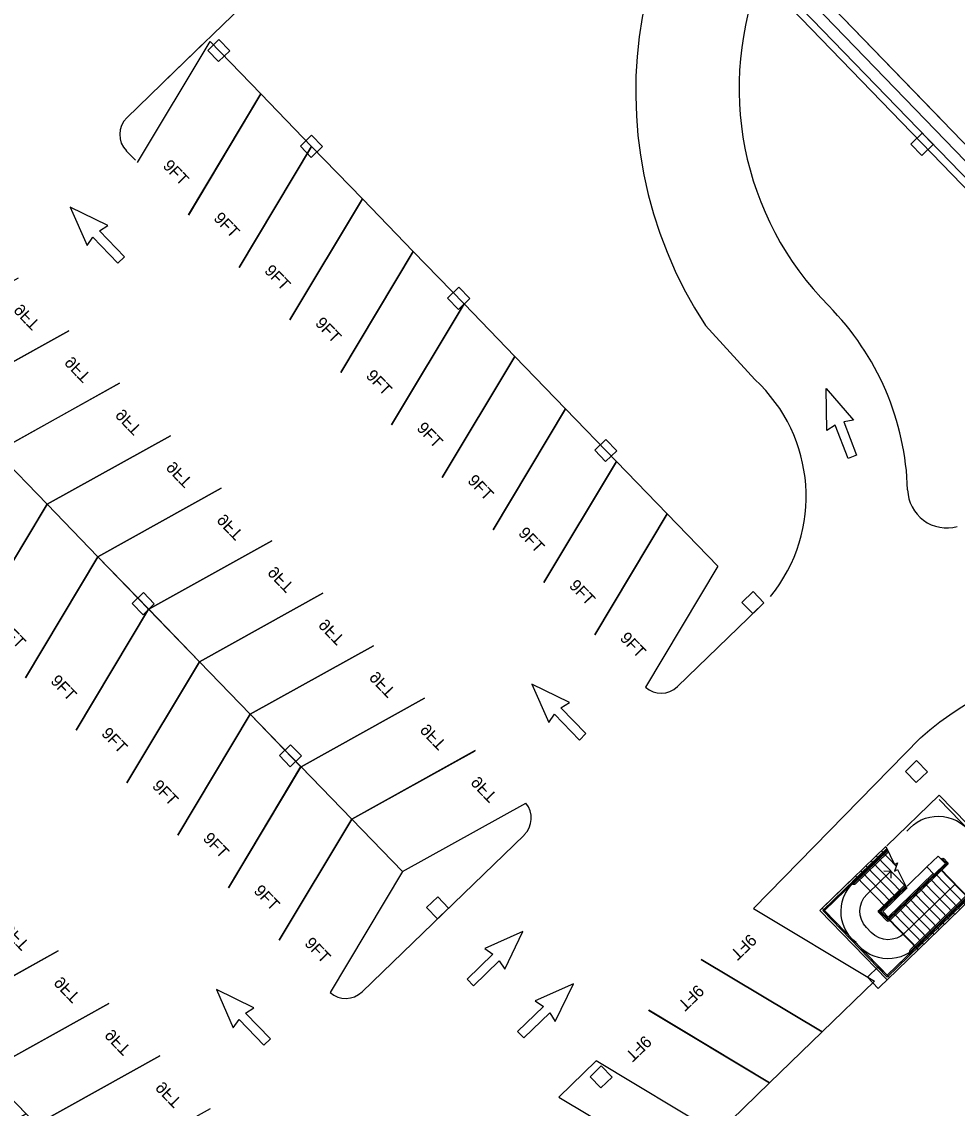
# Model space of a CAD drawing. Extents: x 468143 to 491361, y 1438528 to 1468730.
# Drawn here: x 490600.6 to 490720, y 1467627.3 to 1467765.9 of the extents above; entities that cross this region are included whole.
import ezdxf

# ---------------------------------------------------------------- set-up
doc = ezdxf.new("R2010")
doc.units = 0
doc.layers.add('Default', color=7, linetype='Continuous')
doc.layers.add('Xreference_dp', color=7, linetype='Continuous')

# ---------------------------------------------------------------- blocks, each defined once
blk = doc.blocks.new('STALL 9FT-75D')
at = {"layer": 'Default'}
for p, q in [((0, 0), (111.8, 0)), ((111.8, 0), (167.7, -208.6))]:
    blk.add_line(p, q, dxfattribs=at)
blk.add_lwpolyline([(55.9, -208.6), (0, 0)], dxfattribs=at)
blk.add_text('9FT', height=18, dxfattribs=at).set_placement((86.4, -185.9))
blk = doc.blocks.new('arrow-thru')
at = {"layer": 'Default'}
blk.add_lwpolyline([(14.99997, 0), (28.999942, 0), (28.999942, 54.99989), (43.999912, 51.999896), (21.999956, 111.999776), (0, 51.999896), (14.99997, 54.99989)], close=True, dxfattribs=at)
blk = doc.blocks.new('Col 16x24')
at = {"layer": 'Default'}
blk.add_lwpolyline([(11.999976, -7.999984), (-11.999976, -7.999984), (-11.999976, 7.999984), (11.999976, 7.999984), (11.999976, -7.999984)], dxfattribs=at)
blk.add_lwpolyline([(-11.999976, -7.999984), (11.999976, -7.999984), (11.999976, 7.999984), (-11.999976, 7.999984)], close=True, dxfattribs=at)
blk = doc.blocks.new('staire lvl 1')
at = {"layer": 'Default'}
for p, q in [((158.5, 259.5), (10.5, 259.5)), ((10.5, 182.5), (10.5, 259.5)), ((15.5, 254.5), (153.5, 254.5)), ((15.5, 193.5), (15.5, 254.5)), ((158.5, 147.9), (158.5, 259.5)), ((13.5, 191.5), (13.5, 8.5)), ((15.5, 191.5), (15.5, 10.5)), ((17, 191.5), (17, 63.5)), ((19, 191.5), (19, 63.5)), ((73, 194), (73, 71)), ((75, 194), (75, 71)), ((76, 197), (83, 197)), ((76, 195), (83, 195)), ((10.5, 182.5), (76.5, 182.5)), ((10.5, 182.5), (10.5, 5.5)), ((10.5, 181.5), (76.5, 181.5)), ((10.5, 171.5), (76.5, 171.5)), ((43.5, 182.5), (43.5, 74.5)), ((76.5, 71.5), (76.5, 169.5)), ((76.5, 169.5), (76.5, 71.5)), ((78.5, 169.5), (78.5, 73.5)), ((92.5, 169.5), (92.5, 127.1)), ((92.5, 127.1), (92.5, 169.5)), ((10.5, 160.5), (76.5, 160.5)), ((10.5, 149.5), (76.5, 149.5)), ((10.5, 138.5), (76.5, 138.5)), ((158.5, 136.5), (125.7, 136.5)), ((150, 143.6), (150, 72.2)), ((152, 144.1), (152, 72.2)), ((153.5, 144.5), (153.5, 10.5)), ((153.5, 144.5), (153.5, 72.2)), ((155.5, 145.1), (155.5, 8.5)), ((155.5, 145.1), (155.5, 72.2)), ((158.5, 5.5), (158.5, 145.9)), ((10.5, 127.5), (76.5, 127.5)), ((10.5, 116.5), (76.5, 116.5)), ((90.5, 124.6), (90.5, 73.5)), ((92.5, 71.5), (92.5, 125.1)), ((92.5, 125.1), (92.5, 71.5)), ((158.5, 125.5), (93.9, 125.5)), ((94, 125.5), (94, 71)), ((96, 126.1), (96, 71)), ((126.2, 125.5), (126.2, 74.5)), ((10.5, 105.5), (76.5, 105.5)), ((158.5, 114.5), (92.5, 114.5)), ((158.5, 103.5), (92.5, 103.5)), ((10.5, 94.5), (76.5, 94.5)), ((10.5, 83.5), (76.5, 83.5)), ((15.5, 83.5), (15.5, 10.5)), ((158.5, 92.5), (92.5, 92.5)), ((76.5, 72.5), (10.5, 72.5)), ((10.5, 71.5), (76.5, 71.5)), ((76, 70), (93, 70)), ((76, 68), (93, 68)), ((76.5, 71.5), (92.5, 71.5)), ((76.5, 71.5), (92.5, 71.5)), ((78.5, 73.5), (90.5, 73.5)), ((158.5, 81.5), (92.5, 81.5)), ((152.7, 71.5), (153.5, 71.5)), ((152.7, 69.5), (153.5, 69.5)), ((158.5, 10.5), (158.5, 81.5)), ((15.5, 62), (16, 62)), ((15.5, 60), (16, 60)), ((90.2, 38.5), (79.5, 38.5)), ((10.5, 10.5), (158.5, 10.5)), ((158.5, 5.5), (10.5, 5.5)), ((155.5, 8.5), (13.5, 8.5)), ((153.5, 10.5), (15.5, 10.5))]:
    blk.add_line(p, q, dxfattribs=at)
for points in [[(158.5, 145.9), (129.6, 136.7), (128.3, 141.7), (122.2, 129.3), (120.9, 134.3), (90.5, 124.6)], [(133.9, 117.9), (126.2, 125.5), (118.6, 117.9)]]:
    blk.add_lwpolyline(points, dxfattribs=at)
for centre, radius, start, end in [((76.5, 193.5), 61, 82.5761, 187.4239), ((92.5, 193.5), 61, 352.5776, 97.4223), ((16.2, 191.5), 2.75, 360, 180), ((14.5, 186.5), 1, 360, 180), ((16.2, 191.5), 0.75, 360, 180), ((76, 194), 3, 90, 180), ((76, 194), 1, 90, 180), ((83, 194), 3, 360, 90), ((83, 194), 1, 360, 90), ((76.5, 71.5), 61, 172.5777, 277.4223), ((79.5, 74.5), 36, 180, 270), ((76, 71), 3, 180, 270), ((76, 71), 1, 180, 270), ((92.5, 71.5), 61, 262.5777, 7.4223), ((90.2, 74.5), 36, 270, 0), ((93, 71), 1, 270, 360), ((93, 71), 3, 270, 360), ((152.7, 72.2), 2.75, 180, 270), ((152.7, 72.2), 2.75, 180, 270), ((152.7, 72.2), 0.75, 180, 270), ((15.5, 63.4), 1.53, 290.3084, 2.3112), ((15.5, 63.4), 3.46, 277.6626, 1.1347)]:
    blk.add_arc(centre, radius, start, end, dxfattribs=at)
at = {"layer": 'Default', "yscale": -1, "rotation": 89.99999999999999}
blk.add_blockref('Col 16x24', (84.5, 181.5), dxfattribs=at)
blk = doc.blocks.new('Col 24x24')
at = {"layer": 'Default'}
blk.add_lwpolyline([(-11.999976, -11.999976), (-11.999976, 11.999976), (11.999976, 11.999976), (11.999976, -11.999976), (-11.999976, -11.999976)], dxfattribs=at)
blk.add_lwpolyline([(-11.999976, -11.999976), (11.999976, -11.999976), (11.999976, 11.999976), (-11.999976, 11.999976)], close=True, dxfattribs=at)

msp = doc.modelspace()

# ---------------------------------------------------------------- linework, layer by layer
at = {"layer": 'Xreference_dp'}
for p, q in [((490628.56, 1467841.5), (490767.3, 1467698.15)), ((490628.56, 1467841.5), (490767.3, 1467698.15)), ((490618.93, 1467758.42), (490666.82, 1467804.77)), ((490618.93, 1467758.42), (490666.82, 1467804.77)), ((490789.93, 1467678.91), (490683.7, 1467788.81)), ((490683.7, 1467788.81), (490718.35, 1467752.96)), ((490789.93, 1467678.91), (490683.7, 1467788.81)), ((490683.7, 1467788.81), (490718.35, 1467752.96)), ((490624.34, 1467763.66), (490614, 1467753.65)), ((490624.34, 1467763.66), (490614, 1467753.65)), ((490615.09, 1467748.22), (490613.93, 1467749.41)), ((490615.09, 1467748.22), (490613.93, 1467749.41)), ((490694.11, 1467720.24), (490687.82, 1467727.13)), ((490694.11, 1467720.24), (490687.82, 1467727.13)), ((490693.97, 1467652.77), (490715.24, 1467674.5)), ((490693.97, 1467652.77), (490715.24, 1467674.5)), ((490669.13, 1467628.73), (490673.88, 1467633.33)), ((490669.13, 1467628.73), (490673.88, 1467633.33))]:
    msp.add_line(p, q, dxfattribs=at)
msp.add_lwpolyline([(490342.06, 1467246.02), (490137.16, 1467457.76), (490471.58, 1467781.33), (490516.38, 1467735.04), (490628.6, 1467843.61), (490790.28, 1467676.55), (490385, 1467284.32)], close=True, dxfattribs=at)
msp.add_lwpolyline([(490342.06, 1467246.02), (490137.16, 1467457.76), (490471.58, 1467781.33), (490516.38, 1467735.04), (490628.6, 1467843.61), (490790.28, 1467676.55), (490385, 1467284.32)], close=True, dxfattribs=at)
for points in [[(490665.45, 1467802.06), (490766.64, 1467697.51)], [(490665.45, 1467802.06), (490766.64, 1467697.51)], [(490684.25, 1467681.08), (490694.58, 1467691.09)], [(490684.25, 1467681.08), (490694.58, 1467691.09)], [(490664.68, 1467662.15), (490654.35, 1467652.15)], [(490664.68, 1467662.15), (490654.35, 1467652.15)], [(490644.01, 1467642.14), (490654.34, 1467652.15)], [(490644.01, 1467642.14), (490654.34, 1467652.15)]]:
    msp.add_lwpolyline(points, dxfattribs=at)
for centre, radius, start, end in [((490733.6, 1467757.02), 54.67, 40.8638, 213.146), ((490733.6, 1467757.02), 54.67, 40.8638, 213.146), ((490731.56, 1467757.43), 39.45, 157.6144, 224.7913), ((490731.56, 1467757.43), 39.45, 157.6144, 224.7913), ((490616.09, 1467751.5), 3, 134.0688, 224.0688), ((490616.09, 1467751.5), 3, 134.0688, 224.0688), ((490678.92, 1467705.18), 34.71, 1.6418, 44.7913), ((490678.92, 1467705.18), 34.71, 1.6418, 44.7913), ((490680.47, 1467705.35), 20.2, 320.8408, 47.5278), ((490680.47, 1467705.35), 20.2, 320.8408, 47.5278), ((490718.62, 1467706.32), 5, 181.6418, 285.4759), ((490718.62, 1467706.32), 5, 181.6418, 285.4759), ((490740.18, 1467646.7), 37.34, 55.7073, 131.8923), ((490740.18, 1467646.7), 37.34, 55.7073, 131.8923), ((490682.16, 1467683.24), 3, 228.497, 314.0688), ((490682.16, 1467683.24), 3, 228.497, 314.0688), ((490662.6, 1467664.31), 3, 314.0571, 39.5008), ((490662.6, 1467664.31), 3, 314.0571, 39.5008), ((490641.92, 1467644.3), 3, 228.497, 314.0688), ((490641.92, 1467644.3), 3, 228.497, 314.0688)]:
    msp.add_arc(centre, radius, start, end, dxfattribs=at)

# ---------------------------------------------------------------- block references
for name, p, xscale, yscale, rotation in [('STALL 9FT-75D', (490624.62, 1467763.37), 0.08333072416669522, 0.08333072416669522, -45.93119382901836), ('STALL 9FT-75D', (490624.62, 1467763.37), 0.08333072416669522, 0.08333072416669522, -45.93119382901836), ('Col 24x24', (490625.73, 1467762.22), 0.0833307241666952, 0.0833307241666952, 44.062944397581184), ('Col 24x24', (490625.73, 1467762.22), 0.0833307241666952, 0.0833307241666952, 44.062944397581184), ('STALL 9FT-75D', (490631.1, 1467756.68), 0.08333072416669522, 0.08333072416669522, -45.93119382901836), ('STALL 9FT-75D', (490631.1, 1467756.68), 0.08333072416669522, 0.08333072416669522, -45.93119382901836), ('Col 24x24', (490637.55, 1467750.01), 0.0833307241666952, 0.0833307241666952, 44.062944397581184), ('Col 24x24', (490637.55, 1467750.01), 0.0833307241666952, 0.0833307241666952, 44.062944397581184), ('Col 24x24', (490715.46, 1467750.26), 0.0833307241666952, 0.0833307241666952, 44.062944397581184), ('Col 24x24', (490715.46, 1467750.26), 0.0833307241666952, 0.0833307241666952, 44.062944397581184), ('STALL 9FT-75D', (490637.58, 1467749.98), 0.08333072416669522, 0.08333072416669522, -45.93119382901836), ('STALL 9FT-75D', (490637.58, 1467749.98), 0.08333072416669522, 0.08333072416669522, -45.93119382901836), ('arrow-thru', (490611.95, 1467734.24), 0.0833307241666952, 0.08333072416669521, 44.06880617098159), ('arrow-thru', (490611.95, 1467734.24), 0.0833307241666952, 0.08333072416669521, 44.06880617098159), ('STALL 9FT-75D', (490644.06, 1467743.29), 0.08333072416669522, 0.08333072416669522, -45.93119382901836), ('STALL 9FT-75D', (490644.06, 1467743.29), 0.08333072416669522, 0.08333072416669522, -45.93119382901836), ('STALL 9FT-75D', (490584.39, 1467724.42), 0.0833307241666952, -0.08333072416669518, -45.93119382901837), ('STALL 9FT-75D', (490584.39, 1467724.42), 0.0833307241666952, -0.08333072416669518, -45.93119382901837), ('STALL 9FT-75D', (490650.54, 1467736.59), 0.08333072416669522, 0.08333072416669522, -45.93119382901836), ('STALL 9FT-75D', (490650.54, 1467736.59), 0.08333072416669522, 0.08333072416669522, -45.93119382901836), ('Col 24x24', (490656.33, 1467730.61), 0.0833307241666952, 0.0833307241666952, 44.062944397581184), ('Col 24x24', (490656.33, 1467730.61), 0.0833307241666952, 0.0833307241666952, 44.062944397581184), ('STALL 9FT-75D', (490590.87, 1467717.73), 0.0833307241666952, -0.08333072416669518, -45.93119382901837), ('STALL 9FT-75D', (490590.87, 1467717.73), 0.0833307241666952, -0.08333072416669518, -45.93119382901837), ('STALL 9FT-75D', (490657.02, 1467729.9), 0.08333072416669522, 0.08333072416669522, -45.93119382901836), ('STALL 9FT-75D', (490657.02, 1467729.9), 0.08333072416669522, 0.08333072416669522, -45.93119382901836), ('STALL 9FT-75D', (490597.35, 1467711.03), 0.0833307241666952, -0.08333072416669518, -45.93119382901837), ('STALL 9FT-75D', (490597.35, 1467711.03), 0.0833307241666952, -0.08333072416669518, -45.93119382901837), ('STALL 9FT-75D', (490663.5, 1467723.2), 0.08333072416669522, 0.08333072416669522, -45.93119382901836), ('STALL 9FT-75D', (490663.5, 1467723.2), 0.08333072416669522, 0.08333072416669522, -45.93119382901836), ('arrow-thru', (490708.28, 1467711.03), 0.08333072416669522, -0.08333072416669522, -159.04996643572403), ('arrow-thru', (490708.28, 1467711.03), 0.08333072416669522, -0.08333072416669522, -159.04996643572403), ('STALL 9FT-75D', (490603.83, 1467704.34), 0.0833307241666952, -0.08333072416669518, -45.93119382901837), ('STALL 9FT-75D', (490603.83, 1467704.34), 0.0833307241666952, -0.08333072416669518, -45.93119382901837), ('STALL 9FT-75D', (490669.98, 1467716.51), 0.08333072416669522, 0.08333072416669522, -45.93119382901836), ('STALL 9FT-75D', (490669.98, 1467716.51), 0.08333072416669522, 0.08333072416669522, -45.93119382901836), ('Col 24x24', (490675.11, 1467711.2), 0.0833307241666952, 0.0833307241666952, 44.062944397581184), ('Col 24x24', (490675.11, 1467711.2), 0.0833307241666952, 0.0833307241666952, 44.062944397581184), ('STALL 9FT-75D', (490597.34, 1467711.04), 0.08333072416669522, 0.08333072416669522, -45.93119382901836), ('STALL 9FT-75D', (490597.34, 1467711.04), 0.08333072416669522, 0.08333072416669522, -45.93119382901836), ('STALL 9FT-75D', (490610.31, 1467697.64), 0.0833307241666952, -0.08333072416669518, -45.93119382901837), ('STALL 9FT-75D', (490610.31, 1467697.64), 0.0833307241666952, -0.08333072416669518, -45.93119382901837), ('STALL 9FT-75D', (490676.46, 1467709.81), 0.08333072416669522, 0.08333072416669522, -45.93119382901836), ('STALL 9FT-75D', (490676.46, 1467709.81), 0.08333072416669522, 0.08333072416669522, -45.93119382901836), ('STALL 9FT-75D', (490603.82, 1467704.34), 0.08333072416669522, 0.08333072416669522, -45.93119382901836), ('STALL 9FT-75D', (490603.82, 1467704.34), 0.08333072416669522, 0.08333072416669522, -45.93119382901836), ('STALL 9FT-75D', (490616.79, 1467690.95), 0.0833307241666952, -0.08333072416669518, -45.93119382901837), ('STALL 9FT-75D', (490616.79, 1467690.95), 0.0833307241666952, -0.08333072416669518, -45.93119382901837), ('STALL 9FT-75D', (490682.94, 1467703.12), 0.08333072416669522, 0.08333072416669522, -45.93119382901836), ('STALL 9FT-75D', (490682.94, 1467703.12), 0.08333072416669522, 0.08333072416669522, -45.93119382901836), ('STALL 9FT-75D', (490610.3, 1467697.65), 0.08333072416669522, 0.08333072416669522, -45.93119382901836), ('STALL 9FT-75D', (490610.3, 1467697.65), 0.08333072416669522, 0.08333072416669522, -45.93119382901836), ('STALL 9FT-75D', (490623.27, 1467684.25), 0.0833307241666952, -0.08333072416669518, -45.93119382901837), ('STALL 9FT-75D', (490623.27, 1467684.25), 0.0833307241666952, -0.08333072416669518, -45.93119382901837), ('Col 24x24', (490616.09, 1467691.66), 0.0833307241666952, 0.0833307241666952, 44.062944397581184), ('Col 24x24', (490616.09, 1467691.66), 0.0833307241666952, 0.0833307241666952, 44.062944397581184), ('Col 24x24', (490693.88, 1467691.8), 0.0833307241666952, 0.0833307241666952, 44.062944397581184), ('Col 24x24', (490693.88, 1467691.8), 0.0833307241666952, 0.0833307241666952, 44.062944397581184), ('STALL 9FT-75D', (490616.78, 1467690.95), 0.08333072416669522, 0.08333072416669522, -45.93119382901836), ('STALL 9FT-75D', (490616.78, 1467690.95), 0.08333072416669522, 0.08333072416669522, -45.93119382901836), ('STALL 9FT-75D', (490629.75, 1467677.56), 0.0833307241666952, -0.08333072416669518, -45.93119382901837), ('STALL 9FT-75D', (490629.75, 1467677.56), 0.0833307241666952, -0.08333072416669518, -45.93119382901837), ('STALL 9FT-75D', (490623.26, 1467684.26), 0.08333072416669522, 0.08333072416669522, -45.93119382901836), ('STALL 9FT-75D', (490623.26, 1467684.26), 0.08333072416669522, 0.08333072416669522, -45.93119382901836), ('STALL 9FT-75D', (490636.23, 1467670.86), 0.0833307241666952, -0.08333072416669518, -45.93119382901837), ('STALL 9FT-75D', (490636.23, 1467670.86), 0.0833307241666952, -0.08333072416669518, -45.93119382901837), ('arrow-thru', (490670.84, 1467673.4), 0.0833307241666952, 0.08333072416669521, 44.06880617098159), ('arrow-thru', (490670.84, 1467673.4), 0.0833307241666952, 0.08333072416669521, 44.06880617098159), ('STALL 9FT-75D', (490629.74, 1467677.56), 0.08333072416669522, 0.08333072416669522, -45.93119382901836), ('STALL 9FT-75D', (490629.74, 1467677.56), 0.08333072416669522, 0.08333072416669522, -45.93119382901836), ('STALL 9FT-75D', (490642.71, 1467664.17), 0.0833307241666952, -0.08333072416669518, -45.93119382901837), ('STALL 9FT-75D', (490642.71, 1467664.17), 0.0833307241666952, -0.08333072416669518, -45.93119382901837), ('Col 24x24', (490634.87, 1467672.26), 0.0833307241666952, 0.0833307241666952, 44.062944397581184), ('Col 24x24', (490634.87, 1467672.26), 0.0833307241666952, 0.0833307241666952, 44.062944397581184), ('STALL 9FT-75D', (490636.22, 1467670.87), 0.08333072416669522, 0.08333072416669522, -45.93119382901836), ('STALL 9FT-75D', (490636.22, 1467670.87), 0.08333072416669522, 0.08333072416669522, -45.93119382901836), ('Col 24x24', (490714.75, 1467670.25), 0.0833307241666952, 0.0833307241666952, 44.062944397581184), ('Col 24x24', (490714.75, 1467670.25), 0.0833307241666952, 0.0833307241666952, 44.062944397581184), ('staire lvl 1', (490711.29, 1467642.72), 0.08333072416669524, -0.08333072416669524, 134.06293670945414), ('staire lvl 1', (490711.29, 1467642.72), 0.08333072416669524, -0.08333072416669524, 134.06293670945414), ('STALL 9FT-75D', (490642.7, 1467664.18), 0.08333072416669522, 0.08333072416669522, -45.93119382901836), ('STALL 9FT-75D', (490642.7, 1467664.18), 0.08333072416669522, 0.08333072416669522, -45.93119382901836), ('STALL 9FT-75D', (490583.03, 1467645.31), 0.0833307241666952, -0.08333072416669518, -45.93119382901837), ('STALL 9FT-75D', (490583.03, 1467645.31), 0.0833307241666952, -0.08333072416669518, -45.93119382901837), ('STALL 9FT-75D', (490709.41, 1467643.51), 0.08333072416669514, 0.08333072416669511, -135.9488022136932), ('STALL 9FT-75D', (490709.41, 1467643.51), 0.08333072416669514, 0.08333072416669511, -135.9488022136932), ('Col 24x24', (490653.64, 1467652.86), 0.0833307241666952, 0.0833307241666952, 44.062944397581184), ('Col 24x24', (490653.64, 1467652.86), 0.0833307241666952, 0.0833307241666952, 44.062944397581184), ('arrow-thru', (490656.55, 1467644.66), 0.08333072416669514, 0.08333072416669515, -45.942932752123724), ('arrow-thru', (490656.55, 1467644.66), 0.08333072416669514, 0.08333072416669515, -45.942932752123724), ('STALL 9FT-75D', (490589.51, 1467638.62), 0.0833307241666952, -0.08333072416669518, -45.93119382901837), ('STALL 9FT-75D', (490589.51, 1467638.62), 0.0833307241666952, -0.08333072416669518, -45.93119382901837), ('STALL 9FT-75D', (490702.71, 1467637.03), 0.08333072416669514, 0.08333072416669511, -135.9488022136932), ('STALL 9FT-75D', (490702.71, 1467637.03), 0.08333072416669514, 0.08333072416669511, -135.9488022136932), ('arrow-thru', (490662.99, 1467638), 0.08333072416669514, 0.08333072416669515, -45.942932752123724), ('arrow-thru', (490662.99, 1467638), 0.08333072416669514, 0.08333072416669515, -45.942932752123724), ('Col 24x24', (490709.9, 1467643.98), 0.0833307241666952, 0.0833307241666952, 44.062944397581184), ('Col 24x24', (490709.9, 1467643.98), 0.0833307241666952, 0.0833307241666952, 44.062944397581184), ('STALL 9FT-75D', (490595.99, 1467631.92), 0.0833307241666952, -0.08333072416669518, -45.93119382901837), ('STALL 9FT-75D', (490595.99, 1467631.92), 0.0833307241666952, -0.08333072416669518, -45.93119382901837), ('arrow-thru', (490630.6, 1467634.46), 0.0833307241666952, 0.08333072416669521, 44.06880617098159), ('arrow-thru', (490630.6, 1467634.46), 0.0833307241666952, 0.08333072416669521, 44.06880617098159), ('STALL 9FT-75D', (490696.01, 1467630.55), 0.08333072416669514, 0.08333072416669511, -135.9488022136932), ('STALL 9FT-75D', (490696.01, 1467630.55), 0.08333072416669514, 0.08333072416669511, -135.9488022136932), ('STALL 9FT-75D', (490602.47, 1467625.23), 0.0833307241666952, -0.08333072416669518, -45.93119382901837), ('STALL 9FT-75D', (490602.47, 1467625.23), 0.0833307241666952, -0.08333072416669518, -45.93119382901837), ('STALL 9FT-75D', (490601.14, 1467626.57), 0.08333072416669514, -0.08333072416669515, 134.0570672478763), ('STALL 9FT-75D', (490601.14, 1467626.57), 0.08333072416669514, -0.08333072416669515, 134.0570672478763), ('STALL 9FT-75D', (490684.57, 1467619.47), 0.08333072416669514, 0.08333072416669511, -135.9488022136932), ('STALL 9FT-75D', (490684.57, 1467619.47), 0.08333072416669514, 0.08333072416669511, -135.9488022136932), ('Col 24x24', (490674.51, 1467631.3), 0.0833307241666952, 0.0833307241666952, 44.062944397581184), ('Col 24x24', (490674.51, 1467631.3), 0.0833307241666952, 0.0833307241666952, 44.062944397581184), ('STALL 9FT-75D', (490607.62, 1467619.87), 0.08333072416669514, -0.08333072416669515, 134.0570672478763), ('STALL 9FT-75D', (490607.62, 1467619.87), 0.08333072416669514, -0.08333072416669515, 134.0570672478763)]:
    msp.add_blockref(name, p, dxfattribs=dict(at, xscale=xscale, yscale=yscale, rotation=rotation))

doc.saveas('drawing.dxf')
